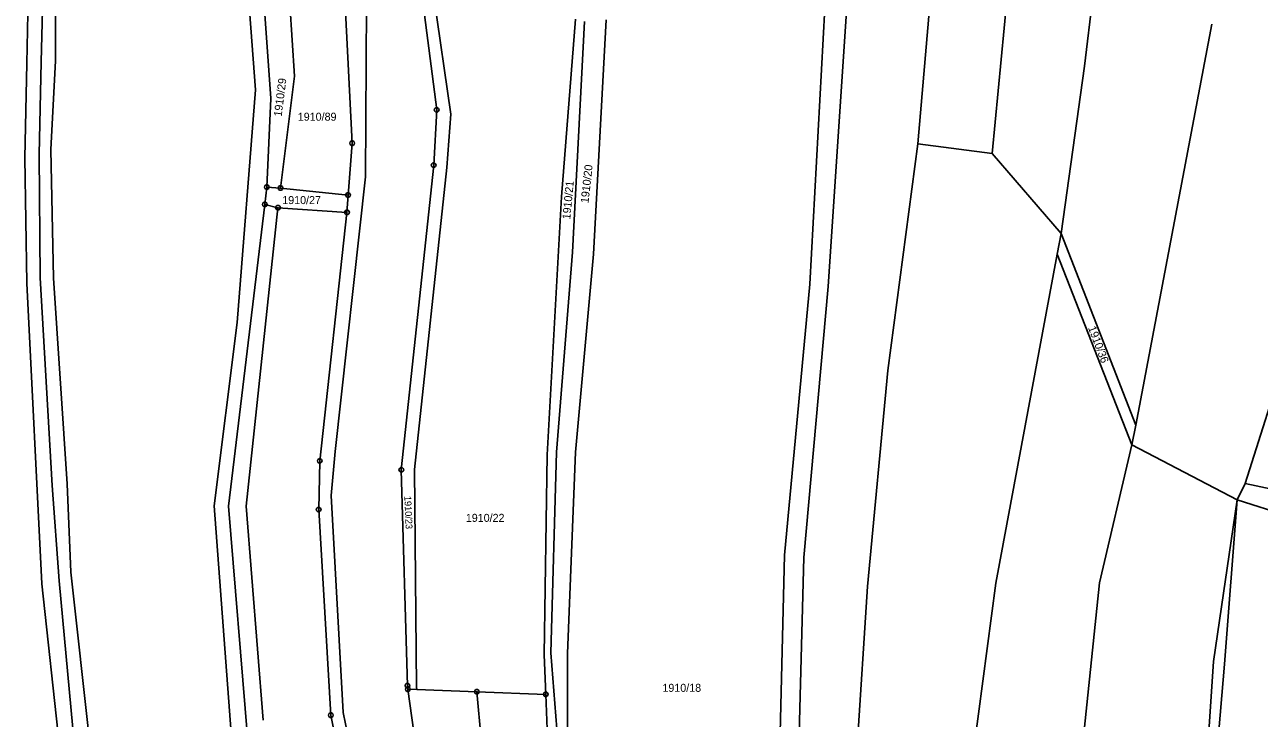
# Model space of a CAD drawing. Extents: x -609861 to -605046, y -1120287 to -1116307.
# Drawn here: x -607512.9 to -607250.8, y -1118344.5 to -1118197.1 of the extents above; entities that cross this region are included whole.
import ezdxf

# ---------------------------------------------------------------- set-up
doc = ezdxf.new("R2010")
doc.units = 0
for name, color, linetype in [('Vrstva 1', 7, 'Continuous'), ('Vrstva 2', 7, 'Continuous'), ('Vrstva 8', 7, 'Continuous')]:
    doc.layers.add(name, color=color, linetype=linetype)

msp = doc.modelspace()

# ---------------------------------------------------------------- linework, layer by layer
at = {"layer": 'Vrstva 1'}
for p, q in [((-607511.74, -1118166.69), (-607512.5, -1118205.29)), ((-607508.56, -1118168.38), (-607509.44, -1118204.99)), ((-607506.42, -1118169.51), (-607506.42, -1118204.74)), ((-607428.99, -1118170.47), (-607422.42, -1118216.11)), ((-607318.93, -1118172.2), (-607323.25, -1118222.39)), ((-607430.59, -1118174.67), (-607425.44, -1118215.19)), ((-607303.39, -1118181.51), (-607307.46, -1118224.42)), ((-607287.91, -1118205.89), (-607285.12, -1118182.65)), ((-607465.38, -1118191.11), (-607463.93, -1118210.91)), ((-607462.11, -1118192.83), (-607460.65, -1118212.77)), ((-607456.65, -1118192.73), (-607455.61, -1118208.04)), ((-607444.91, -1118192.86), (-607443.4, -1118222.27)), ((-607440.36, -1118192.84), (-607440.57, -1118229.4)), ((-607343, -1118193.58), (-607346.22, -1118252.19)), ((-607342.31, -1118252.69), (-607338.44, -1118194.28)), ((-607395.95, -1118195.92), (-607398.95, -1118233.66)), ((-607394.05, -1118196.38), (-607396.61, -1118245.39)), ((-607392.17, -1118245.86), (-607389.44, -1118196.07)), ((-607260.86, -1118196.95), (-607276.96, -1118282.18)), ((-607506.42, -1118204.74), (-607507.38, -1118223.57)), ((-607512.5, -1118205.29), (-607512.93, -1118225.36)), ((-607509.44, -1118204.99), (-607509.87, -1118224.66)), ((-607292.84, -1118241.46), (-607287.91, -1118205.89)), ((-607455.61, -1118208.04), (-607458.6, -1118231.79)), ((-607463.93, -1118210.91), (-607467.79, -1118260.37)), ((-607460.65, -1118212.77), (-607461.51, -1118231.59)), ((-607425.44, -1118215.19), (-607426.08, -1118226.91)), ((-607422.42, -1118216.11), (-607423.28, -1118227.44)), ((-607443.4, -1118222.27), (-607444.27, -1118233.28)), ((-607323.25, -1118222.39), (-607329.64, -1118270.57)), ((-607323.25, -1118222.39), (-607307.46, -1118224.42)), ((-607512.93, -1118225.36), (-607512.5, -1118251.98)), ((-607509.87, -1118224.66), (-607509.66, -1118250.88)), ((-607507.38, -1118223.57), (-607506.8, -1118250.93)), ((-607307.46, -1118224.42), (-607292.84, -1118241.46)), ((-607426.08, -1118226.91), (-607432.95, -1118291.68)), ((-607423.28, -1118227.44), (-607430.15, -1118291.61)), ((-607440.57, -1118229.4), (-607447.01, -1118287.8)), ((-607461.51, -1118231.59), (-607461.94, -1118235.28)), ((-607461.51, -1118231.59), (-607458.6, -1118231.79)), ((-607458.6, -1118231.79), (-607444.27, -1118233.28)), ((-607444.27, -1118233.28), (-607444.49, -1118236.97)), ((-607398.95, -1118233.66), (-607401.96, -1118288.5)), ((-607461.94, -1118235.28), (-607469.67, -1118299.39)), ((-607459.14, -1118235.97), (-607465.92, -1118299.43)), ((-607461.94, -1118235.28), (-607459.14, -1118235.97)), ((-607459.14, -1118235.97), (-607444.49, -1118236.97)), ((-607444.49, -1118236.97), (-607450.27, -1118289.81)), ((-607293.7, -1118245.83), (-607292.84, -1118241.46)), ((-607292.84, -1118241.46), (-607276.96, -1118282.18)), ((-607253.78, -1118294.59), (-607237.75, -1118243.93)), ((-607396.61, -1118245.39), (-607400.03, -1118287.91)), ((-607395.93, -1118287.91), (-607392.17, -1118245.86)), ((-607293.7, -1118245.83), (-607306.72, -1118315.76)), ((-607277.82, -1118286.35), (-607293.7, -1118245.83)), ((-607512.5, -1118251.98), (-607509.28, -1118315.95)), ((-607509.66, -1118250.88), (-607507.08, -1118294.99)), ((-607506.8, -1118250.93), (-607503.92, -1118294.63)), ((-607346.22, -1118252.19), (-607351.58, -1118309.8)), ((-607347.46, -1118310.3), (-607342.31, -1118252.69)), ((-607467.79, -1118260.37), (-607472.73, -1118299.31)), ((-607329.64, -1118270.57), (-607333.94, -1118316.46)), ((-607276.96, -1118282.18), (-607277.82, -1118286.35)), ((-607447.01, -1118287.8), (-607447.87, -1118297.14)), ((-607401.96, -1118288.5), (-607402.6, -1118331.01)), ((-607400.03, -1118287.91), (-607401.22, -1118330.59)), ((-607397.63, -1118330.75), (-607395.93, -1118287.91)), ((-607277.82, -1118286.35), (-607284.69, -1118315.72)), ((-607277.82, -1118286.35), (-607255.46, -1118298.06)), ((-607450.27, -1118289.81), (-607450.49, -1118300.14)), ((-607432.95, -1118291.68), (-607431.66, -1118337.57)), ((-607430.15, -1118291.61), (-607429.72, -1118337.9)), ((-607507.08, -1118294.99), (-607505.58, -1118315.25)), ((-607503.92, -1118294.63), (-607503.16, -1118313.46)), ((-607255.46, -1118298.06), (-607253.78, -1118294.59)), ((-607253.78, -1118294.59), (-607226.84, -1118300.38)), ((-607447.87, -1118297.14), (-607445.29, -1118343.23)), ((-607255.46, -1118298.06), (-607260.49, -1118332.41)), ((-607255.46, -1118298.06), (-607258.15, -1118332.97)), ((-607255.46, -1118298.06), (-607224.61, -1118307.86)), ((-607472.73, -1118299.31), (-607468.86, -1118350.57)), ((-607469.67, -1118299.39), (-607465.59, -1118348.46)), ((-607465.92, -1118299.43), (-607462.27, -1118344.92)), ((-607450.49, -1118300.14), (-607447.91, -1118343.85)), ((-607351.58, -1118309.8), (-607353.73, -1118398.21)), ((-607349.22, -1118377.75), (-607347.46, -1118310.3)), ((-607503.16, -1118313.46), (-607497.78, -1118361.42)), ((-607509.28, -1118315.95), (-607504.13, -1118363.63)), ((-607505.58, -1118315.25), (-607501.29, -1118362.13)), ((-607333.94, -1118316.46), (-607339.09, -1118394.53)), ((-607306.72, -1118315.76), (-607316.17, -1118387.08)), ((-607284.69, -1118315.72), (-607289.63, -1118363.6)), ((-607401.22, -1118330.59), (-607399.69, -1118349.46)), ((-607402.6, -1118331.01), (-607402.28, -1118339.41)), ((-607397.65, -1118347.17), (-607397.63, -1118330.75)), ((-607260.49, -1118332.41), (-607263.28, -1118373.54)), ((-607258.15, -1118332.97), (-607261.59, -1118373.49)), ((-607431.66, -1118337.57), (-607431.56, -1118338.31)), ((-607431.56, -1118338.31), (-607424.15, -1118391.21)), ((-607431.56, -1118338.31), (-607429.64, -1118338.39)), ((-607429.72, -1118337.9), (-607429.64, -1118338.39)), ((-607429.64, -1118338.39), (-607416.92, -1118338.86)), ((-607416.92, -1118338.86), (-607402.28, -1118339.41)), ((-607402.28, -1118339.41), (-607401.74, -1118353.66)), ((-607445.29, -1118343.23), (-607433.49, -1118400.45)), ((-607447.91, -1118343.85), (-607436.32, -1118402.06))]:
    msp.add_line(p, q, dxfattribs=at)
msp.add_lwpolyline([(-607399.69, -1118441.66), (-607412.29, -1118389.2), (-607416.92, -1118338.86)], dxfattribs=at)
at = {"layer": 'Vrstva 8'}
for p, q in [((-607425.56, -1118215.19), (-607425.32, -1118215.19)), ((-607443.52, -1118222.27), (-607443.28, -1118222.27)), ((-607426.2, -1118226.91), (-607425.96, -1118226.91)), ((-607461.63, -1118231.59), (-607461.39, -1118231.59)), ((-607458.72, -1118231.79), (-607458.48, -1118231.79)), ((-607444.39, -1118233.28), (-607444.15, -1118233.28)), ((-607462.06, -1118235.28), (-607461.82, -1118235.28)), ((-607459.26, -1118235.97), (-607459.02, -1118235.97)), ((-607444.61, -1118236.97), (-607444.37, -1118236.97)), ((-607450.39, -1118289.81), (-607450.15, -1118289.81)), ((-607433.07, -1118291.68), (-607432.83, -1118291.68)), ((-607450.61, -1118300.14), (-607450.37, -1118300.14)), ((-607431.78, -1118337.57), (-607431.54, -1118337.57)), ((-607431.68, -1118338.31), (-607431.44, -1118338.31)), ((-607417.04, -1118338.86), (-607416.8, -1118338.86)), ((-607402.4, -1118339.41), (-607402.16, -1118339.41)), ((-607448.03, -1118343.85), (-607447.79, -1118343.85))]:
    msp.add_line(p, q, dxfattribs=at)
for points in [[(-607425.29, -1118214.71), (-607425.04, -1118214.89), (-607424.94, -1118215.18), (-607425.04, -1118215.47), (-607425.29, -1118215.65), (-607425.6, -1118215.65), (-607425.85, -1118215.47), (-607425.95, -1118215.18), (-607425.85, -1118214.89), (-607425.6, -1118214.71)], [(-607443.25, -1118221.79), (-607443, -1118221.97), (-607442.9, -1118222.26), (-607443, -1118222.55), (-607443.25, -1118222.73), (-607443.56, -1118222.73), (-607443.81, -1118222.55), (-607443.91, -1118222.26), (-607443.81, -1118221.97), (-607443.56, -1118221.79)], [(-607425.93, -1118226.43), (-607425.68, -1118226.61), (-607425.58, -1118226.9), (-607425.68, -1118227.19), (-607425.93, -1118227.37), (-607426.24, -1118227.37), (-607426.49, -1118227.19), (-607426.59, -1118226.9), (-607426.49, -1118226.61), (-607426.24, -1118226.43)], [(-607461.36, -1118231.11), (-607461.11, -1118231.29), (-607461.01, -1118231.58), (-607461.11, -1118231.87), (-607461.36, -1118232.05), (-607461.67, -1118232.05), (-607461.92, -1118231.87), (-607462.02, -1118231.58), (-607461.92, -1118231.29), (-607461.67, -1118231.11)], [(-607458.45, -1118231.31), (-607458.2, -1118231.49), (-607458.1, -1118231.78), (-607458.2, -1118232.07), (-607458.45, -1118232.25), (-607458.76, -1118232.25), (-607459.01, -1118232.07), (-607459.11, -1118231.78), (-607459.01, -1118231.49), (-607458.76, -1118231.31)], [(-607444.12, -1118232.8), (-607443.87, -1118232.98), (-607443.77, -1118233.27), (-607443.87, -1118233.56), (-607444.12, -1118233.74), (-607444.43, -1118233.74), (-607444.68, -1118233.56), (-607444.78, -1118233.27), (-607444.68, -1118232.98), (-607444.43, -1118232.8)], [(-607461.79, -1118234.8), (-607461.54, -1118234.98), (-607461.44, -1118235.27), (-607461.54, -1118235.56), (-607461.79, -1118235.74), (-607462.1, -1118235.74), (-607462.35, -1118235.56), (-607462.45, -1118235.27), (-607462.35, -1118234.98), (-607462.1, -1118234.8)], [(-607458.99, -1118235.49), (-607458.74, -1118235.67), (-607458.64, -1118235.96), (-607458.74, -1118236.25), (-607458.99, -1118236.43), (-607459.3, -1118236.43), (-607459.55, -1118236.25), (-607459.65, -1118235.96), (-607459.55, -1118235.67), (-607459.3, -1118235.49)], [(-607444.34, -1118236.49), (-607444.09, -1118236.67), (-607443.99, -1118236.96), (-607444.09, -1118237.25), (-607444.34, -1118237.43), (-607444.65, -1118237.43), (-607444.9, -1118237.25), (-607445, -1118236.96), (-607444.9, -1118236.67), (-607444.65, -1118236.49)], [(-607450.12, -1118289.33), (-607449.87, -1118289.51), (-607449.77, -1118289.8), (-607449.87, -1118290.09), (-607450.12, -1118290.27), (-607450.43, -1118290.27), (-607450.68, -1118290.09), (-607450.78, -1118289.8), (-607450.68, -1118289.51), (-607450.43, -1118289.33)], [(-607432.8, -1118291.2), (-607432.55, -1118291.38), (-607432.45, -1118291.67), (-607432.55, -1118291.96), (-607432.8, -1118292.14), (-607433.11, -1118292.14), (-607433.36, -1118291.96), (-607433.46, -1118291.67), (-607433.36, -1118291.38), (-607433.11, -1118291.2)], [(-607450.34, -1118299.66), (-607450.09, -1118299.84), (-607449.99, -1118300.13), (-607450.09, -1118300.42), (-607450.34, -1118300.6), (-607450.65, -1118300.6), (-607450.9, -1118300.42), (-607451, -1118300.13), (-607450.9, -1118299.84), (-607450.65, -1118299.66)], [(-607431.51, -1118337.09), (-607431.26, -1118337.27), (-607431.16, -1118337.56), (-607431.26, -1118337.85), (-607431.51, -1118338.03), (-607431.82, -1118338.03), (-607432.07, -1118337.85), (-607432.17, -1118337.56), (-607432.07, -1118337.27), (-607431.82, -1118337.09)], [(-607431.41, -1118337.83), (-607431.16, -1118338.01), (-607431.06, -1118338.3), (-607431.16, -1118338.59), (-607431.41, -1118338.77), (-607431.72, -1118338.77), (-607431.97, -1118338.59), (-607432.07, -1118338.3), (-607431.97, -1118338.01), (-607431.72, -1118337.83)], [(-607416.77, -1118338.38), (-607416.52, -1118338.56), (-607416.42, -1118338.85), (-607416.52, -1118339.14), (-607416.77, -1118339.32), (-607417.08, -1118339.32), (-607417.33, -1118339.14), (-607417.43, -1118338.85), (-607417.33, -1118338.56), (-607417.08, -1118338.38)], [(-607402.13, -1118338.93), (-607401.88, -1118339.11), (-607401.78, -1118339.4), (-607401.88, -1118339.69), (-607402.13, -1118339.87), (-607402.44, -1118339.87), (-607402.69, -1118339.69), (-607402.79, -1118339.4), (-607402.69, -1118339.11), (-607402.44, -1118338.93)], [(-607447.76, -1118343.37), (-607447.51, -1118343.55), (-607447.41, -1118343.84), (-607447.51, -1118344.13), (-607447.76, -1118344.31), (-607448.07, -1118344.31), (-607448.32, -1118344.13), (-607448.42, -1118343.84), (-607448.32, -1118343.55), (-607448.07, -1118343.37)]]:
    msp.add_lwpolyline(points, close=True, dxfattribs=at)

# ---------------------------------------------------------------- texts
at = {"layer": 'Vrstva 2'}
for s, height, rotation, p in [('1910/29', 1.7, 82.7924, (-607458.371, -1118216.69)), ('1910/20', 1.7, 83.70913, (-607393.207, -1118235.08)), ('1910/21', 1.7, 84.62587, (-607397.083, -1118238.519)), ('1910/36', 1.7, 290.71879, (-607287.151, -1118261.487)), ('1910/23', 1.46, 272.38414, (-607432.316, -1118297.257))]:
    msp.add_text(s, height=height, rotation=rotation, dxfattribs=at).set_placement(p)
for s, p in [('1910/89', (-607454.937, -1118217.48)), ('1910/27', (-607458.237, -1118235.2)), ('1910/22', (-607419.257, -1118302.74)), ('1910/18', (-607377.507, -1118338.87))]:
    msp.add_text(s, height=1.7, dxfattribs=at).set_placement(p)

doc.saveas('drawing.dxf')
